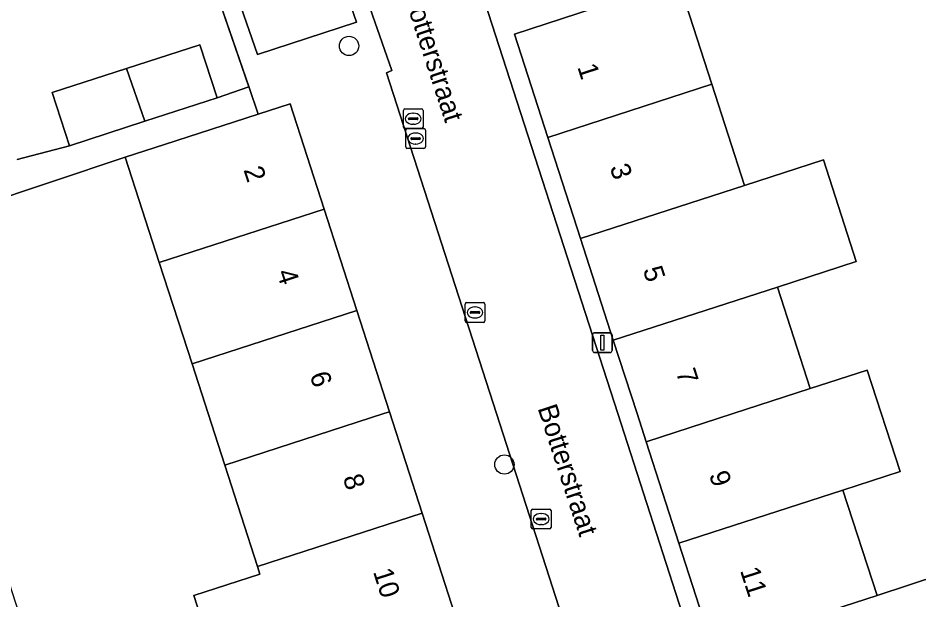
# Model space of a CAD drawing. Extents: x 159371 to 159986, y 382987 to 383597.
# Drawn here: x 159635.1 to 159680.79, y 383240.55 to 383270.05 of the extents above; entities that cross this region are included whole.
import ezdxf

# ---------------------------------------------------------------- set-up
doc = ezdxf.new("R2010")
doc.units = 0
for name, color, linetype in [('IMGEO_Boom', 7, 'Continuous'), ('IMGEO_Erf', 7, 'Continuous'), ('IMGEO_Kolk', 7, 'Continuous'), ('IMGEO_Lichtmast', 7, 'Continuous'), ('IMGEO_Muur', 7, 'Continuous'), ('IMGEO_Openbare_ruimte_label', 7, 'Continuous'), ('IMGEO_Pand', 7, 'Continuous'), ('IMGEO_Pand_nummerreeks', 7, 'Continuous'), ('IMGEO_Parkeervlak_open', 7, 'Continuous'), ('IMGEO_Rijbaan_lokaal_open', 7, 'Continuous'), ('IMGEO_Rioolput', 7, 'Continuous'), ('IMGEO_Voetpad_open', 7, 'Continuous')]:
    doc.layers.add(name, color=color, linetype=linetype)

msp = doc.modelspace()

# ---------------------------------------------------------------- linework, layer by layer
at = {"layer": 'IMGEO_Boom'}
for centre in [(159651.886, 383268.63), (159659.765, 383247.418)]:
    msp.add_circle(centre, 0.489, dxfattribs=at)
at = {"layer": 'IMGEO_Erf'}
for points in [[(159680.943, 383275.903), (159668.593, 383271.927), (159670.285, 383266.696), (159671.945, 383261.564), (159675.94, 383262.86), (159677.608, 383257.706), (159673.612, 383256.411), (159675.276, 383251.267), (159678.166, 383252.203), (159679.832, 383247.063), (159676.935, 383246.124), (159678.66, 383240.777), (159693.217, 383245.576)], [(159635.047, 383262.869), (159637.708, 383263.577), (159636.837, 383266.271), (159640.593, 383267.486), (159644.321, 383268.692), (159645.192, 383265.998), (159646.802, 383266.554), (159644.346, 383273.697), (159639.045, 383271.847), (159638.205, 383274.255), (159633.097, 383272.473)]]:
    msp.add_lwpolyline(points, dxfattribs=at)
msp.add_lwpolyline([(159645.582, 383247.384), (159644.737, 383249.999), (159643.922, 383252.521), (159642.263, 383257.649), (159640.533, 383262.998), (159629.312, 383259.246), (159630.553, 383255.389), (159628.031, 383254.578), (159628.988, 383251.607), (159631.429, 383252.385), (159632.57, 383248.843), (159633.775, 383245.105), (159631.334, 383244.328), (159631.782, 383242.938), (159633.931, 383243.624), (159634.801, 383240.924), (159635.591, 383238.472), (159637.256, 383233.303), (159638.935, 383228.093), (159647.261, 383230.725), (159645.552, 383236.023), (159644.015, 383240.777), (159647.367, 383241.861), (159647.243, 383242.246)], close=True, dxfattribs=at)
at = {"layer": 'IMGEO_Kolk'}
for p, q in [((159654.834, 383264.44), (159655.686, 383264.44)), ((159654.759, 383263.514), (159654.759, 383264.366)), ((159655.061, 383263.983), (159655.459, 383263.983)), ((159655.247, 383264.22), (159655.272, 383264.22)), ((159655.76, 383264.366), (159655.76, 383263.514)), ((159655.018, 383263.934), (159655.018, 383263.946)), ((159655.456, 383263.897), (159655.058, 383263.897)), ((159655.27, 383263.66), (159655.245, 383263.66)), ((159655.502, 383263.946), (159655.502, 383263.934)), ((159655.686, 383263.44), (159654.834, 383263.44)), ((159657.772, 383254.698), (159657.772, 383255.55)), ((159657.847, 383255.624), (159658.699, 383255.624)), ((159658.26, 383255.404), (159658.285, 383255.404)), ((159658.773, 383255.55), (159658.773, 383254.698)), ((159658.031, 383255.118), (159658.031, 383255.13)), ((159658.469, 383255.081), (159658.071, 383255.081)), ((159658.074, 383255.167), (159658.472, 383255.167)), ((159658.283, 383254.844), (159658.258, 383254.844)), ((159658.515, 383255.13), (159658.515, 383255.118)), ((159658.699, 383254.624), (159657.847, 383254.624)), ((159661.128, 383244.229), (159661.128, 383245.081)), ((159661.203, 383245.155), (159662.055, 383245.155)), ((159661.616, 383244.935), (159661.641, 383244.935)), ((159662.129, 383245.081), (159662.129, 383244.229)), ((159661.387, 383244.649), (159661.387, 383244.661)), ((159661.825, 383244.612), (159661.427, 383244.612)), ((159661.43, 383244.698), (159661.828, 383244.698)), ((159661.639, 383244.375), (159661.614, 383244.375)), ((159661.871, 383244.661), (159661.871, 383244.649)), ((159662.055, 383244.155), (159661.203, 383244.155))]:
    msp.add_line(p, q, dxfattribs=at)
for points in [[(159654.834, 383264.44), (159655.686, 383264.44)], [(159654.759, 383263.514), (159654.759, 383264.366)], [(159655.76, 383264.366), (159655.76, 383263.514)], [(159655.686, 383263.44), (159654.834, 383263.44)], [(159657.772, 383254.698), (159657.772, 383255.55)], [(159657.847, 383255.624), (159658.699, 383255.624)], [(159658.773, 383255.55), (159658.773, 383254.698)], [(159658.699, 383254.624), (159657.847, 383254.624)], [(159661.128, 383244.229), (159661.128, 383245.081)], [(159661.203, 383245.155), (159662.055, 383245.155)], [(159662.129, 383245.081), (159662.129, 383244.229)], [(159662.055, 383244.155), (159661.203, 383244.155)]]:
    msp.add_lwpolyline(points, dxfattribs=at)
for centre, radius, start, end in [((159654.836, 383264.364), 0.0765, 91.552, 178.448), ((159654.836, 383264.364), 0.0765, 91.552, 178.448), ((159655.684, 383264.364), 0.0765, 1.552, 88.448), ((159655.684, 383264.364), 0.0765, 1.552, 88.448), ((159655.058, 383263.943), 0.0403, 85.8775, 175.7526), ((159655.463, 383263.945), 0.0386, 1.7309, 96.639), ((159654.836, 383263.516), 0.0765, 181.552, 268.448), ((159654.836, 383263.516), 0.0765, 181.552, 268.448), ((159655.055, 383263.933), 0.0366, 178.938, 274.7102), ((159655.459, 383263.94), 0.043, 264.8664, 352.4533), ((159655.684, 383263.516), 0.0765, 271.552, 358.448), ((159655.684, 383263.516), 0.0765, 271.552, 358.448), ((159657.849, 383255.548), 0.0765, 91.552, 178.448), ((159657.849, 383255.548), 0.0765, 91.552, 178.448), ((159658.697, 383255.548), 0.0765, 1.552, 88.448), ((159658.697, 383255.548), 0.0765, 1.552, 88.448), ((159658.071, 383255.127), 0.0403, 85.8775, 175.7526), ((159658.068, 383255.117), 0.0366, 178.938, 274.7102), ((159658.472, 383255.124), 0.043, 264.8664, 352.4533), ((159658.476, 383255.129), 0.0386, 1.7309, 96.639), ((159657.849, 383254.7), 0.0765, 181.552, 268.448), ((159657.849, 383254.7), 0.0765, 181.552, 268.448), ((159658.697, 383254.7), 0.0765, 271.552, 358.448), ((159658.697, 383254.7), 0.0765, 271.552, 358.448), ((159661.205, 383245.079), 0.0765, 91.552, 178.448), ((159661.205, 383245.079), 0.0765, 91.552, 178.448), ((159662.053, 383245.079), 0.0765, 1.552, 88.448), ((159662.053, 383245.079), 0.0765, 1.552, 88.448), ((159661.427, 383244.658), 0.0403, 85.8775, 175.7526), ((159661.424, 383244.648), 0.0366, 178.938, 274.7102), ((159661.828, 383244.655), 0.043, 264.8664, 352.4533), ((159661.832, 383244.66), 0.0386, 1.7309, 96.639), ((159661.205, 383244.231), 0.0765, 181.552, 268.448), ((159661.205, 383244.231), 0.0765, 181.552, 268.448), ((159662.053, 383244.231), 0.0765, 271.552, 358.448), ((159662.053, 383244.231), 0.0765, 271.552, 358.448)]:
    msp.add_arc(centre, radius, start, end, dxfattribs=at)
for centre, major_axis, ratio, start_param, end_param in [((159655.246, 383263.94), (-0.387, 0.002), 0.722429, 4.712389, 7.853982), ((159655.271, 383263.94), (-0.39, 0.002), 0.717154, 1.570796, 4.712389), ((159658.259, 383255.124), (-0.387, 0.002), 0.722429, 4.712389, 7.853982), ((159658.284, 383255.124), (-0.39, 0.002), 0.717154, 1.570796, 4.712389), ((159661.615, 383244.655), (-0.387, 0.002), 0.722429, 4.712389, 7.853982), ((159661.64, 383244.655), (-0.39, 0.002), 0.717154, 1.570796, 4.712389)]:
    msp.add_ellipse(centre, major_axis=major_axis, ratio=ratio, start_param=start_param, end_param=end_param, dxfattribs=at)
at = {"layer": 'IMGEO_Lichtmast'}
for p, q in [((159664.234, 383253.194), (159664.234, 383253.994)), ((159664.234, 383253.994), (159664.234, 383253.194)), ((159664.334, 383254.094), (159665.124, 383254.094)), ((159665.124, 383254.094), (159664.334, 383254.094)), ((159665.224, 383253.994), (159665.224, 383253.194)), ((159665.224, 383253.194), (159665.224, 383253.994)), ((159665.124, 383253.094), (159664.334, 383253.094)), ((159664.334, 383253.094), (159665.124, 383253.094))]:
    msp.add_line(p, q, dxfattribs=at)
msp.add_lwpolyline([(159664.654, 383253.969), (159664.804, 383253.969), (159664.804, 383253.219), (159664.654, 383253.219), (159664.654, 383253.969)], dxfattribs=at)
for centre, start, end in [((159664.334, 383253.994), 90, 180), ((159664.334, 383253.994), 90, 180), ((159665.124, 383253.994), 0, 90), ((159665.124, 383253.994), 360, 90), ((159664.334, 383253.194), 180, 270), ((159664.334, 383253.194), 180, 270), ((159665.124, 383253.194), 270, 0), ((159665.124, 383253.194), 270, 0)]:
    msp.add_arc(centre, 0.1, start, end, dxfattribs=at)
at = {"layer": 'IMGEO_Muur'}
msp.add_lwpolyline([(159644.346, 383273.697), (159646.813, 383266.522)], dxfattribs=at)
at = {"layer": 'IMGEO_Pand'}
for points in [[(159670.285, 383266.696), (159668.593, 383271.927), (159665.094, 383270.795), (159660.268, 383269.234), (159661.961, 383263.998)], [(159640.593, 383267.486), (159641.535, 383264.815), (159645.192, 383265.998), (159644.321, 383268.692)], [(159640.593, 383267.486), (159636.837, 383266.271), (159637.708, 383263.577), (159641.535, 383264.815)], [(159670.285, 383266.696), (159661.961, 383263.998), (159663.622, 383258.865), (159671.945, 383261.564)], [(159642.263, 383257.649), (159650.622, 383260.358), (159648.894, 383265.702), (159647.277, 383265.179), (159642.52, 383263.641), (159640.533, 383262.998)], [(159671.945, 383261.564), (159663.622, 383258.865), (159665.288, 383253.713), (159673.612, 383256.411), (159677.608, 383257.706), (159675.94, 383262.86)], [(159643.922, 383252.521), (159652.281, 383255.229), (159650.622, 383260.358), (159642.263, 383257.649)], [(159666.955, 383248.57), (159671.366, 383250), (159675.276, 383251.267), (159673.612, 383256.411), (159665.288, 383253.713), (159666.494, 383250)], [(159643.922, 383252.521), (159644.737, 383249.999), (159645.582, 383247.384), (159653.657, 383250), (159653.942, 383250.092), (159652.281, 383255.229)], [(159675.276, 383251.267), (159671.366, 383250), (159666.955, 383248.57), (159668.615, 383243.427), (159676.935, 383246.124), (159679.832, 383247.063), (159678.166, 383252.203)], [(159647.243, 383242.246), (159655.595, 383244.951), (159653.942, 383250.092), (159653.657, 383250), (159645.582, 383247.384)], [(159668.615, 383243.427), (159670.336, 383238.091), (159674.65, 383239.483), (159678.66, 383240.777), (159676.935, 383246.124)], [(159655.595, 383244.951), (159647.243, 383242.246), (159647.367, 383241.861), (159644.015, 383240.777), (159645.552, 383236.023), (159648.904, 383237.109), (159657.248, 383239.812)]]:
    msp.add_lwpolyline(points, close=True, dxfattribs=at)
at = {"layer": 'IMGEO_Parkeervlak_open'}
msp.add_lwpolyline([(159643.458, 383279.114), (159647.245, 383268.195), (159652.26, 383269.832), (159648.437, 383280.851), (159648.098, 383280.733)], close=True, dxfattribs=at)
at = {"layer": 'IMGEO_Rijbaan_lokaal_open'}
msp.add_lwpolyline([(159647.315, 383286.718), (159647.551, 383286.019), (159654.055, 383267.387), (159653.786, 383267.274), (159659.36, 383250), (159663.852, 383236.075), (159663.364, 383235.901), (159663.772, 383234.65), (159668.65, 383236.234), (159668.26, 383237.434), (159669.446, 383237.835), (159665.513, 383250), (159658.393, 383272.015), (159657.725, 383271.809), (159652.205, 383287.893), (159652.017, 383288.429), (159651.778, 383288.352)], close=True, dxfattribs=at)
at = {"layer": 'IMGEO_Rioolput'}
for p, q in [((159654.639, 383264.516), (159654.639, 383265.368)), ((159654.714, 383265.442), (159655.566, 383265.442)), ((159655.64, 383265.368), (159655.64, 383264.516)), ((159654.898, 383264.936), (159654.898, 383264.948)), ((159655.336, 383264.899), (159654.938, 383264.899)), ((159654.941, 383264.985), (159655.339, 383264.985)), ((159655.127, 383265.222), (159655.152, 383265.222)), ((159655.382, 383264.948), (159655.382, 383264.936)), ((159655.566, 383264.442), (159654.714, 383264.442)), ((159655.15, 383264.662), (159655.125, 383264.662))]:
    msp.add_line(p, q, dxfattribs=at)
for points in [[(159654.639, 383264.516), (159654.639, 383265.368)], [(159654.714, 383265.442), (159655.566, 383265.442)], [(159655.64, 383265.368), (159655.64, 383264.516)], [(159655.566, 383264.442), (159654.714, 383264.442)]]:
    msp.add_lwpolyline(points, dxfattribs=at)
for centre, radius, start, end in [((159654.716, 383265.366), 0.0765, 91.552, 178.448), ((159654.716, 383265.366), 0.0765, 91.552, 178.448), ((159655.564, 383265.366), 0.0765, 1.552, 88.448), ((159655.564, 383265.366), 0.0765, 1.552, 88.448), ((159654.938, 383264.945), 0.0403, 85.8775, 175.7526), ((159654.935, 383264.935), 0.0366, 178.938, 274.7102), ((159655.339, 383264.942), 0.043, 264.8664, 352.4533), ((159655.343, 383264.947), 0.0386, 1.7309, 96.639), ((159654.716, 383264.518), 0.0765, 181.552, 268.448), ((159654.716, 383264.518), 0.0765, 181.552, 268.448), ((159655.564, 383264.518), 0.0765, 271.552, 358.448), ((159655.564, 383264.518), 0.0765, 271.552, 358.448)]:
    msp.add_arc(centre, radius, start, end, dxfattribs=at)
for centre, major_axis, ratio, start_param, end_param in [((159655.126, 383264.942), (-0.387, 0.002), 0.722429, 4.712389, 7.853982), ((159655.151, 383264.942), (-0.39, 0.002), 0.717154, 1.570796, 4.712389)]:
    msp.add_ellipse(centre, major_axis=major_axis, ratio=ratio, start_param=start_param, end_param=end_param, dxfattribs=at)
at = {"layer": 'IMGEO_Voetpad_open'}
for points in [[(159663.852, 383236.075), (159659.36, 383250), (159653.786, 383267.274), (159654.055, 383267.387), (159647.551, 383286.019)], [(159648.437, 383280.851), (159652.26, 383269.832), (159647.245, 383268.195), (159643.458, 383279.114)], [(159644.346, 383273.697), (159646.802, 383266.554), (159646.813, 383266.522), (159647.277, 383265.179), (159648.894, 383265.702), (159650.622, 383260.358), (159652.281, 383255.229), (159653.942, 383250.092), (159655.595, 383244.951), (159657.248, 383239.812)], [(159658.393, 383272.015), (159665.513, 383250), (159669.446, 383237.835)], [(159670.336, 383238.091), (159668.615, 383243.427), (159666.955, 383248.57), (159666.494, 383250), (159665.288, 383253.713), (159663.622, 383258.865), (159661.961, 383263.998), (159660.268, 383269.234), (159665.094, 383270.795)], [(159629.312, 383259.246), (159640.533, 383262.998), (159642.52, 383263.641), (159647.277, 383265.179), (159646.813, 383266.522), (159646.802, 383266.554), (159645.192, 383265.998), (159641.535, 383264.815), (159637.708, 383263.577), (159635.047, 383262.869)], [(159693.217, 383245.576), (159678.66, 383240.777), (159674.65, 383239.483)]]:
    msp.add_lwpolyline(points, dxfattribs=at)

# ---------------------------------------------------------------- texts
at = {"layer": 'IMGEO_Openbare_ruimte_label'}
for p in [(159654.628, 383271.265), (159661.442, 383250.278)]:
    msp.add_text('Botterstraat', height=1, rotation=288.0546, dxfattribs=at).set_placement(p)
at = {"layer": 'IMGEO_Pand_nummerreeks'}
for s, rotation, p in [('1', 287.9151, (159663.454, 383267.568)), ('3', 287.9162, (159665.098, 383262.485)), ('2', 287.8724, (159646.526, 383262.359)), ('4', 287.8724, (159648.203, 383257.156)), ('5', 287.9162, (159666.776, 383257.295)), ('6', 287.8724, (159649.88, 383251.955)), ('7', 287.9151, (159668.453, 383252.104)), ('9', 287.9162, (159670.132, 383246.914)), ('8', 287.8724, (159651.559, 383246.752)), ('10', 287.8703, (159653.093, 383241.99)), ('11', 287.9151, (159671.704, 383242.052))]:
    msp.add_text(s, height=1, rotation=rotation, dxfattribs=at).set_placement(p)

doc.saveas('drawing.dxf')
